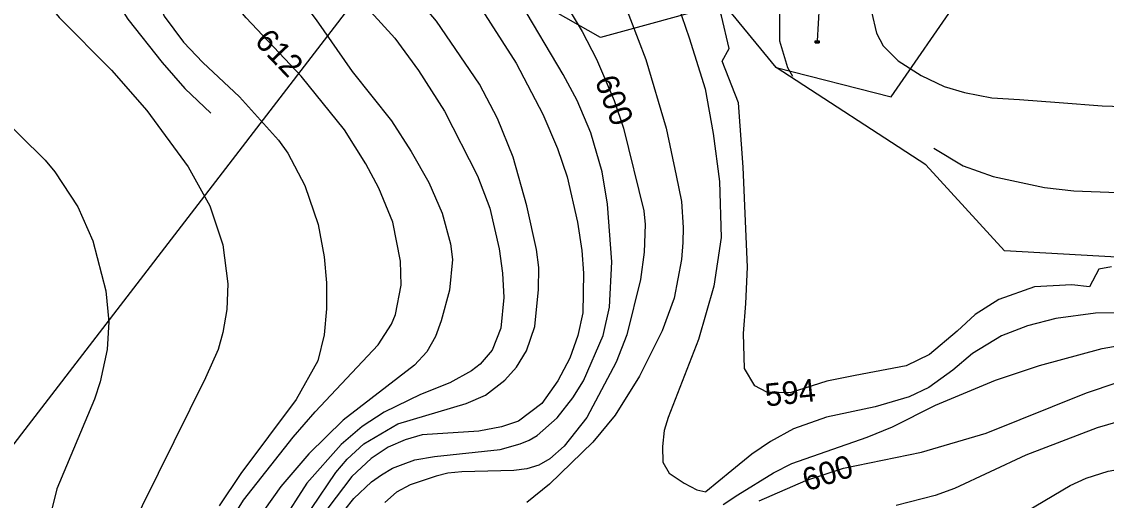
# Model space of a CAD drawing. Extents: x -709418 to -703832, y -1161719 to -1157826.
# Drawn here: x -705525 to -705143.5, y -1159967.4 to -1159799.2 of the extents above; entities that cross this region are included whole.
import ezdxf

# ---------------------------------------------------------------- set-up
doc = ezdxf.new("R2010")
doc.units = 0
for name, color, linetype in [('120_vrstevnice hlavní', 7, 'Continuous'), ('121_vrstevnice hlavní_popis', 7, 'Continuous'), ('122_vrstevnice základní', 7, 'Continuous'), ('124_vrstevnice doplňková', 7, 'Continuous'), ('609_LBC_stav', 7, 'Continuous'), ('611_LBK_stav', 7, 'Continuous'), ('708_el NN nadzemní a podzemní_ E.ON', 7, 'Continuous')]:
    doc.layers.add(name, color=color, linetype=linetype)

# ---------------------------------------------------------------- blocks, each defined once
blk = doc.blocks.new('Elektro - Implicitní$0$NN6301')
for points in [[(0, -0.7), (-0.7, 0)], [(-0.7, -0.7), (-0.7, 0), (0.7, 0), (0.7, -0.7)], [(-0.7, -0.7), (0.7, -0.7)], [(0, -0.7), (0.7, 0)]]:
    blk.add_lwpolyline(points)

msp = doc.modelspace()

# ---------------------------------------------------------------- linework, layer by layer
at = {"layer": '120_vrstevnice hlavní'}
for points in [[(-705456.14, -1159736.16), (-705447.52, -1159759.04), (-705442.39, -1159769.87), (-705439.11, -1159775.29), (-705421.44, -1159798.51), (-705408.76, -1159816.61), (-705394.94, -1159834), (-705387.96, -1159844.82), (-705381.83, -1159855.65), (-705377.13, -1159866.48), (-705374.14, -1159877.31), (-705373.42, -1159882.73), (-705374.56, -1159893.56), (-705377.41, -1159904.39), (-705379.41, -1159909.8), (-705382.54, -1159915.22), (-705386.82, -1159919.92), (-705411.9, -1159939.3), (-705424.01, -1159951.12), (-705433.84, -1159962.53), (-705439.55, -1159970.68)], [(-705360.52, -1159747.93), (-705354.22, -1159758.41), (-705327.83, -1159802.65), (-705322.84, -1159812.34), (-705316.57, -1159826.87), (-705313.29, -1159836.56), (-705306.17, -1159865.63), (-705305.74, -1159870.47), (-705306.02, -1159880.16), (-705307.31, -1159889.85), (-705312.15, -1159909.23), (-705315.86, -1159918.92), (-705326.26, -1159938.3), (-705334.24, -1159948.42), (-705339.22, -1159952.83), (-705343.13, -1159955.12), (-705347.35, -1159956.4), (-705351.91, -1159956.97), (-705370.15, -1159957.4), (-705375.06, -1159957.88), (-705379.27, -1159958.96), (-705388.39, -1159961.96), (-705393.14, -1159964.54), (-705397.22, -1159968.22)], [(-705223.39, -1159764.75), (-705225.66, -1159774.48), (-705226.57, -1159785.92), (-705226.11, -1159795.66), (-705224.32, -1159803.18), (-705221.95, -1159807.63), (-705216.68, -1159812.95), (-705208.68, -1159818.12), (-705200.49, -1159821.92), (-705193.33, -1159824), (-705183.78, -1159825.93), (-705174.04, -1159826.49), (-705160.04, -1159827.58), (-705145.01, -1159828.68), (-705126.77, -1159829.29)], [(-705265.56, -1159967.65), (-705249.17, -1159960.53), (-705235.92, -1159956.11), (-705208.56, -1159950.56), (-705185.76, -1159943.86), (-705150.42, -1159929.61), (-705139.65, -1159926.04), (-705127.62, -1159923.2), (-705118.5, -1159921.49), (-705104.82, -1159920.06), (-705091.71, -1159920.35), (-705081.09, -1159921.27), (-705071.76, -1159923.05), (-705063.78, -1159925.48), (-705047.83, -1159933.17), (-705028.08, -1159939.18), (-705019.82, -1159937.2), (-705001.37, -1159946.28), (-704994.87, -1159950.23), (-704989.4, -1159954.97), (-704981.71, -1159963.09), (-704974.58, -1159973.07)]]:
    msp.add_lwpolyline(points, dxfattribs=at)
at = {"layer": '122_vrstevnice základní'}
for points in [[(-705477.02, -1159733.6), (-705474.8, -1159739.97), (-705474.31, -1159747.07), (-705475.02, -1159756.19), (-705478.16, -1159767.59), (-705479.3, -1159776.71), (-705479.15, -1159783.55), (-705477.59, -1159790.39), (-705474.88, -1159797.23), (-705468.04, -1159806.35), (-705461.34, -1159813.48), (-705448.38, -1159825.59), (-705434.7, -1159840.83), (-705431.42, -1159845.39), (-705425.43, -1159856.79), (-705420.73, -1159870.47), (-705418.6, -1159881.87), (-705417.74, -1159890.99), (-705417.74, -1159900.11), (-705418.6, -1159909.23), (-705420.87, -1159918.35), (-705428.43, -1159932.03), (-705447.95, -1159957.97), (-705455.5, -1159969.36)], [(-705453.36, -1159977.63), (-705446.95, -1159967.37), (-705429.48, -1159945.22), (-705421.73, -1159936.31), (-705399.64, -1159912.79), (-705394.94, -1159905.53), (-705393.52, -1159902.11), (-705391.52, -1159891.85), (-705391.81, -1159883.3), (-705394.51, -1159869.62), (-705399.36, -1159857.65), (-705403.92, -1159849.1), (-705411.47, -1159837.13), (-705426.72, -1159818.32), (-705446.1, -1159797.8), (-705453.08, -1159789.39), (-705457.92, -1159781.84), (-705459.49, -1159778.42), (-705462.62, -1159768.16), (-705463.77, -1159761.32), (-705465.13, -1159741.53), (-705466.63, -1159734.87)], [(-705443.4, -1159737.71), (-705441.25, -1159742.8), (-705435.55, -1159754.77), (-705426.29, -1159769.02), (-705393.8, -1159804.93), (-705385.39, -1159816.33), (-705376.27, -1159830.57), (-705364.73, -1159853.37), (-705360.31, -1159864.77), (-705357.04, -1159879.02), (-705355.9, -1159887.57), (-705355.47, -1159896.12), (-705356.47, -1159906.95), (-705359.46, -1159914.65), (-705363.73, -1159919.63), (-705366.73, -1159921.91), (-705374.42, -1159926.19), (-705384.68, -1159930.18), (-705397.51, -1159936.45), (-705405.2, -1159941.44), (-705412.61, -1159947.85), (-705424.72, -1159961.39), (-705433.69, -1159975.49)], [(-705423.01, -1159970.36), (-705414.46, -1159957.68), (-705410.47, -1159952.98), (-705404.63, -1159947.56), (-705392.66, -1159940.58), (-705368.72, -1159933.46), (-705361.88, -1159930.46), (-705355.04, -1159925.19), (-705350.91, -1159920.63), (-705347.49, -1159914.93), (-705344.5, -1159906.38), (-705343.22, -1159893.27), (-705343.07, -1159885.58), (-705343.93, -1159879.31), (-705347.35, -1159863.92), (-705352.19, -1159846.82), (-705357.61, -1159833.14), (-705364.02, -1159821.17), (-705379.12, -1159798.94), (-705404.49, -1159768.87), (-705413.47, -1159757.33), (-705417.88, -1159750.49), (-705423.51, -1159740.15)], [(-705402.13, -1159742.78), (-705398.32, -1159747.93), (-705365.16, -1159791.82), (-705351.05, -1159813.76), (-705341.65, -1159831.72), (-705336.52, -1159843.68), (-705333.1, -1159853.66), (-705329.54, -1159869.62), (-705327.97, -1159879.59), (-705327.4, -1159887.57), (-705327.68, -1159901.54), (-705329.39, -1159909.52), (-705332.24, -1159917.5), (-705336.38, -1159925.48), (-705342.08, -1159933.46), (-705350.2, -1159939.58), (-705356.18, -1159941.58), (-705364.16, -1159943.15), (-705384.11, -1159944.43), (-705390.1, -1159946.14), (-705396.08, -1159948.7), (-705402.07, -1159952.69), (-705408.91, -1159959.1), (-705417.31, -1159970.22)], [(-705570.21, -1159755.62), (-705564.22, -1159752.06), (-705558.24, -1159750.35), (-705550.26, -1159749.92), (-705542.28, -1159752.06), (-705537.72, -1159754.34), (-705531.17, -1159760.75), (-705527.46, -1159767.59), (-705521.62, -1159783.55), (-705517.63, -1159790.39), (-705511.79, -1159797.66), (-705493.4, -1159816.18), (-705481.03, -1159830.4), (-705466.47, -1159850.24), (-705458.78, -1159863.92), (-705454.22, -1159877.6), (-705452.51, -1159891.28), (-705452.79, -1159900.4), (-705454.22, -1159908.38), (-705455.93, -1159914.36), (-705460.35, -1159924.34), (-705488.13, -1159980.48)], [(-705333.9, -1159751.11), (-705329.85, -1159758.27), (-705316.21, -1159784.18), (-705305.45, -1159812.48), (-705298.33, -1159836.56), (-705294.79, -1159853.18), (-705292.98, -1159862.34), (-705292.34, -1159871.49), (-705292.47, -1159876.75), (-705292.92, -1159882.73), (-705295.48, -1159896.41), (-705299.75, -1159907.81), (-705307.73, -1159923.77), (-705316.28, -1159937.45), (-705324.12, -1159946.99), (-705339.37, -1159961.81), (-705347.35, -1159968.22)], [(-705313.85, -1159753.58), (-705306.75, -1159764.71), (-705298.98, -1159780.77), (-705294.12, -1159793.61), (-705290.23, -1159804.86), (-705284.65, -1159822.8), (-705281.82, -1159838.5), (-705279.54, -1159855.3), (-705278.95, -1159875.03), (-705281.52, -1159892.13), (-705286.93, -1159910.94), (-705297.62, -1159938.3), (-705299.06, -1159942.84), (-705299.61, -1159948.56), (-705299.46, -1159954.08), (-705297.21, -1159957.95), (-705291.96, -1159961.37), (-705287.49, -1159963.73), (-705284.34, -1159964.52)], [(-705270.32, -1159872.01), (-705271.23, -1159850.33), (-705272.83, -1159827.63), (-705278.68, -1159813.03), (-705276.2, -1159808.53), (-705278.87, -1159797.08), (-705282.56, -1159785.12), (-705286.43, -1159774.18), (-705288.34, -1159763.55), (-705289.5, -1159756.72)], [(-705259.3, -1159760.39), (-705258.95, -1159769.2), (-705258.3, -1159775.86), (-705257.84, -1159785.59), (-705258.44, -1159794.64), (-705258.5, -1159805.91), (-705255.64, -1159815.31), (-705253.89, -1159818.36)], [(-705411.33, -1159970.79), (-705408.19, -1159966.8), (-705401.92, -1159960.96), (-705398.5, -1159958.54), (-705394.58, -1159956.13), (-705390.81, -1159954.69), (-705386.7, -1159953.24), (-705379.84, -1159951.98), (-705356.75, -1159949.56), (-705349.63, -1159947.56), (-705346.49, -1159946.35), (-705343.64, -1159944.71), (-705336.66, -1159938.44), (-705331.11, -1159931.43), (-705327.4, -1159925.48), (-705320.42, -1159909.52), (-705318.28, -1159899.54), (-705317.42, -1159883.58), (-705318.99, -1159863.35), (-705320.84, -1159851.95), (-705324.83, -1159838.27), (-705329.68, -1159826.87), (-705334.52, -1159817.75), (-705349.48, -1159792.67)], [(-705204.16, -1159843.64), (-705193.82, -1159849.81), (-705183.25, -1159853.61), (-705165.24, -1159857.51), (-705154.98, -1159858.65), (-705139.59, -1159859.22)], [(-705141.73, -1159885.39), (-705146.17, -1159886.22), (-705149.45, -1159892.35), (-705155.58, -1159891.64), (-705168.73, -1159892.43), (-705181.37, -1159896.8), (-705189.59, -1159902.05), (-705195.93, -1159907.99), (-705205.7, -1159916.13), (-705213.91, -1159920.18), (-705231.84, -1159923.58), (-705241.75, -1159925.58), (-705254.73, -1159929.61), (-705262.93, -1159929.4), (-705267.16, -1159927.23), (-705270.71, -1159921.07), (-705271.16, -1159908.79), (-705270.25, -1159898.21), (-705269.68, -1159885.42), (-705270.32, -1159872.01)], [(-705127.34, -1159901.54), (-705147.29, -1159901.68), (-705161.25, -1159903.53), (-705171.22, -1159906.1), (-705180.34, -1159909.66), (-705190.6, -1159915.79), (-705197.44, -1159921.63), (-705205.99, -1159927.76), (-705212.83, -1159931.03), (-705224.8, -1159934.6), (-705241.9, -1159938.16), (-705253.59, -1159942.29), (-705261.57, -1159946.71), (-705268.15, -1159951.24), (-705275.24, -1159956.97), (-705284.34, -1159964.52)], [(-705278.24, -1159968.94), (-705273.11, -1159965.52), (-705260.52, -1159957.76), (-705254.16, -1159954.55), (-705227.65, -1159945.28), (-705218.68, -1159941.58), (-705203.57, -1159934.03), (-705182.48, -1159925.19), (-705166.95, -1159920.06), (-705145.01, -1159914.08), (-705117.08, -1159909.09)], [(-705002.43, -1159971.98), (-705014.86, -1159964.04), (-705021.32, -1159959.1), (-705026.88, -1159954.69), (-705029.9, -1159952.87), (-705035, -1159950.27), (-705041.84, -1159947.99), (-705057.8, -1159944.43), (-705089.72, -1159939.87), (-705107.99, -1159938.07), (-705121.64, -1159937.45), (-705133.04, -1159938.02), (-705146.72, -1159942.01), (-705171.8, -1159951.55), (-705196.87, -1159963.24), (-705203.71, -1159965.8), (-705217.39, -1159969.22)], [(-705171.51, -1159971.22), (-705156.26, -1159962.24), (-705150.56, -1159959.68), (-705142.87, -1159957.25), (-705131.04, -1159955.11), (-705111.09, -1159954.26), (-705078.6, -1159955.83), (-705053.52, -1159959.96), (-705042.12, -1159963.24), (-705034.15, -1159966.51), (-705025.03, -1159971.22)]]:
    msp.add_lwpolyline(points, dxfattribs=at)
at = {"layer": '124_vrstevnice doplňková'}
for points in [[(-705491.71, -1159764.27), (-705494.17, -1159767.4), (-705496.07, -1159770.55), (-705497.36, -1159776.32), (-705497.11, -1159778.99), (-705496.07, -1159783.21), (-705493.97, -1159788.11), (-705487.7, -1159798.23), (-705475.59, -1159813.48), (-705467.61, -1159822.59), (-705458.49, -1159831.29)], [(-705534.59, -1159830.43), (-705516.77, -1159847.82), (-705513.35, -1159851.95), (-705505.23, -1159864.2), (-705499.96, -1159876.17), (-705495.4, -1159893.84), (-705494.4, -1159904.67), (-705494.97, -1159914.36), (-705497.39, -1159925.76), (-705499.39, -1159931.89), (-705512.64, -1159963.38), (-705515.78, -1159976.2)]]:
    msp.add_lwpolyline(points, dxfattribs=at)
at = {"layer": '609_LBC_stav'}
msp.add_lwpolyline([(-705517, -1160362.3), (-705369.22, -1160210.37), (-705299.31, -1160130.26), (-705201.9, -1160128.94), (-705159.78, -1160035.52), (-705055.56, -1159909.96), (-705073.99, -1159896.8), (-705110.85, -1159883.64), (-705179.3, -1159879.69), (-705206.94, -1159849.43), (-705259.6, -1159815.22), (-705278.03, -1159792.85), (-705321.47, -1159804.69), (-705388.6, -1159766.54), (-705550.51, -1159977.06), (-705526.72, -1159995.51), (-705491.92, -1160067.67), (-705561.96, -1160193.15), (-705583.87, -1160190.33), (-705632.13, -1160220.48), (-705677.11, -1160208.39), (-705689.77, -1160240.43), (-705690.96, -1160281.19), (-705760.43, -1160283.48)], dxfattribs=at)
at = {"layer": '611_LBK_stav'}
msp.add_lwpolyline([(-705259.6, -1159815.22), (-705219.16, -1159825.55), (-705194.62, -1159790.06), (-705178.95, -1159782.23), (-705171.64, -1159772.84), (-705148.67, -1159764.49), (-705133.52, -1159733.17), (-705116.29, -1159722.73), (-705107.2, -1159710.55), (-705119.32, -1159704.91), (-705115.37, -1159697.5), (-705124.32, -1159679.92), (-705129.91, -1159677.26), (-705143.62, -1159621.36), (-705141.48, -1159577.11), (-705155, -1159550.95), (-705187.39, -1159515.59), (-705225.01, -1159488.33)], dxfattribs=at)
at = {"layer": '708_el NN nadzemní a podzemní_ E.ON'}
msp.add_lwpolyline([(-705227.22, -1159766.57), (-705227.05, -1159766.3), (-705226.6, -1159766.32), (-705226.95, -1159776.33), (-705242.94, -1159776.06), (-705243.42, -1159775.34), (-705245.17, -1159805.89)], dxfattribs=at)

# ---------------------------------------------------------------- block references
at = {"layer": '708_el NN nadzemní a podzemní_ E.ON', "rotation": -1.9461832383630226}
msp.add_blockref('Elektro - Implicitní$0$NN6301', (-705245.17, -1159805.89), dxfattribs=at)

# ---------------------------------------------------------------- texts
at = {"layer": '121_vrstevnice hlavní_popis'}
for s, rotation, p in [('612', 313.6437, (-705443.43, -1159806.37)), ('600', 291.5476, (-705323.57, -1159819.88)), ('594', 6.1038, (-705263.14, -1159934.48)), ('600', 18.2139, (-705248.8, -1159964.39))]:
    msp.add_text(s, height=8, rotation=rotation, dxfattribs=at).set_placement(p)

doc.saveas('drawing.dxf')
